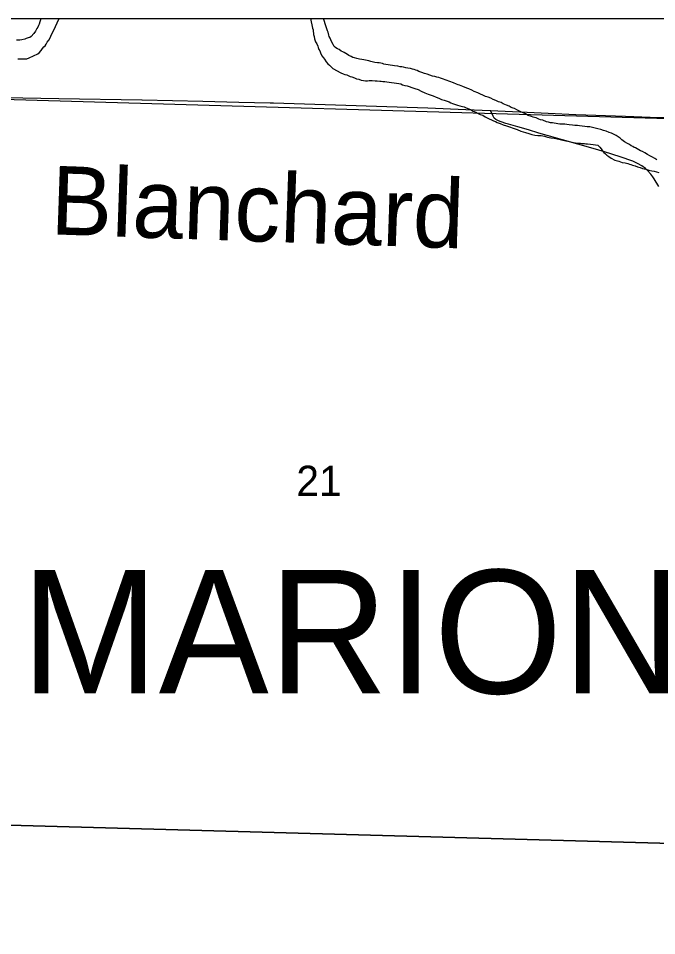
# Model space of a CAD drawing. Extents: x 0 to 68, y 0 to 52.9.
# Drawn here: x 45.941 to 47.105, y 40.337 to 42.008 of the extents above; entities that cross this region are included whole.
import ezdxf

# ---------------------------------------------------------------- set-up
doc = ezdxf.new("R2010")
doc.units = 0
for name, color, linetype in [('Default', 7, 'Continuous'), ('GM_X_State_Route', 7, 'Continuous'), ('GM_X_Township_Road', 7, 'Continuous'), ('GM_X_Township_Text', 7, 'Continuous')]:
    doc.layers.add(name, color=color, linetype=linetype)

msp = doc.modelspace()

# ---------------------------------------------------------------- linework, layer by layer
at = {"layer": 'Default'}
msp.add_line((41.1051, 42.0083), (50.3451, 42.0083), dxfattribs=at)
for points in [[(45.9822, 42.0083), (45.9795, 41.9979), (45.9779, 41.9954), (45.9769, 41.9924), (45.9753, 41.9899), (45.9728, 41.9849), (45.9697, 41.9805), (45.9646, 41.9755), (45.962, 41.9735), (45.959, 41.9726), (45.9555, 41.9716), (45.9529, 41.9706), (45.9479, 41.9692), (45.9443, 41.9687), (45.9418, 41.9688), (45.9378, 41.9688)], [(45.9404, 41.9346), (45.9429, 41.9346), (45.9464, 41.9346), (45.9505, 41.9345), (45.9545, 41.9344), (45.957, 41.9344), (45.9611, 41.9364), (45.9768, 41.9437), (45.9793, 41.9452), (45.9829, 41.9496), (45.9854, 41.9531), (45.988, 41.9561), (45.9905, 41.9581), (45.9921, 41.9611), (45.9941, 41.9646), (45.9967, 41.9685), (45.9993, 41.973), (46.0019, 41.979), (46.0055, 41.9855), (46.0156, 42.0083)], [(46.474, 42.0083), (46.4774, 41.9904), (46.4784, 41.9873), (46.4788, 41.9843), (46.4793, 41.9813), (46.4793, 41.9788), (46.4802, 41.9753), (46.4812, 41.9707), (46.4831, 41.9657), (46.4851, 41.9621), (46.487, 41.9576), (46.488, 41.9551), (46.489, 41.9515), (46.4905, 41.949), (46.4919, 41.9455), (46.4944, 41.9399), (46.4973, 41.9364), (46.4993, 41.9338), (46.5023, 41.9293), (46.5053, 41.9257), (46.5083, 41.9232), (46.5112, 41.9201), (46.5147, 41.9171), (46.5292, 41.9088), (46.5332, 41.9073), (46.5362, 41.9062), (46.5398, 41.9052), (46.5423, 41.9041), (46.5463, 41.9026), (46.5493, 41.9015), (46.5538, 41.9), (46.5573, 41.8984), (46.5618, 41.8974), (46.5658, 41.8958), (46.5703, 41.8952), (46.5739, 41.8947), (46.5774, 41.8946), (46.5809, 41.8951), (46.586, 41.895), (46.5915, 41.8945), (46.5955, 41.8944), (46.6, 41.8938)], [(46.8702, 41.8315), (46.8657, 41.8341), (46.8612, 41.8362), (46.8572, 41.8382), (46.8532, 41.8398), (46.8497, 41.8418), (46.8457, 41.8439), (46.8431, 41.8444), (46.8396, 41.846), (46.8356, 41.8481), (46.8311, 41.8501), (46.8251, 41.8527), (46.8211, 41.8548), (46.8166, 41.8563), (46.8116, 41.8589), (46.8066, 41.8605), (46.8021, 41.8626), (46.7976, 41.8646), (46.7926, 41.8662), (46.788, 41.8683), (46.7835, 41.8703), (46.7785, 41.8724), (46.772, 41.875), (46.7675, 41.8776), (46.7625, 41.8797), (46.7585, 41.8812), (46.7515, 41.8843), (46.7485, 41.8854), (46.7455, 41.8864), (46.743, 41.8874), (46.74, 41.8885), (46.7345, 41.8906), (46.7144, 41.8979), (46.7104, 41.8994), (46.7074, 41.9005), (46.7039, 41.901), (46.7004, 41.9021), (46.6963, 41.9031), (46.6913, 41.9047), (46.6863, 41.9063), (46.6813, 41.9078), (46.6768, 41.9099), (46.6713, 41.9115), (46.6683, 41.9135), (46.6658, 41.9141), (46.6628, 41.9151), (46.6597, 41.9157), (46.6557, 41.9167), (46.6512, 41.9173), (46.6472, 41.9183), (46.6432, 41.9194), (46.6402, 41.9199), (46.6371, 41.92), (46.6331, 41.921), (46.6271, 41.9216), (46.6231, 41.9222), (46.619, 41.9227), (46.615, 41.9233), (46.611, 41.9243), (46.6075, 41.9249), (46.605, 41.9259), (46.602, 41.9265), (46.5989, 41.927), (46.5959, 41.927), (46.5909, 41.9281), (46.5834, 41.9297), (46.5799, 41.9308), (46.5768, 41.9313), (46.5738, 41.9319), (46.5708, 41.9329), (46.5673, 41.9334), (46.5628, 41.934), (46.5583, 41.9351), (46.5537, 41.9361), (46.5512, 41.9367), (46.5477, 41.9387), (46.5437, 41.9408), (46.5412, 41.9423), (46.5352, 41.9459), (46.5327, 41.947), (46.5297, 41.9485), (46.5257, 41.9516), (46.5232, 41.9526), (46.5202, 41.9547), (46.5167, 41.9572), (46.5148, 41.9608), (46.5128, 41.9648), (46.5109, 41.9693), (46.5094, 41.9719), (46.5079, 41.9754), (46.5074, 41.9779), (46.506, 41.983), (46.505, 41.9855), (46.5036, 41.989), (46.5026, 41.9931), (46.4977, 42.0083)], [(46.6, 41.8938), (46.6026, 41.8938), (46.6056, 41.8933), (46.6091, 41.8932), (46.6131, 41.8927), (46.6171, 41.8921), (46.6212, 41.8916), (46.6262, 41.891), (46.6307, 41.8904), (46.6347, 41.8894), (46.6382, 41.8888), (46.6412, 41.8873), (46.6458, 41.8862), (46.6498, 41.8852), (46.6538, 41.8841), (46.6583, 41.8825), (46.6638, 41.8804), (46.6698, 41.8784), (46.6753, 41.8758), (46.6819, 41.8727), (46.6884, 41.8701), (46.6934, 41.8685), (46.6974, 41.8669), (46.7029, 41.8649), (46.7074, 41.8628), (46.7124, 41.8607), (46.7174, 41.8592), (46.7265, 41.856), (46.7295, 41.8545), (46.7325, 41.8534), (46.7415, 41.8503), (46.746, 41.8487), (46.7505, 41.8477), (46.7535, 41.8471), (46.7565, 41.8456), (46.7606, 41.844), (46.7651, 41.842), (46.7701, 41.8394), (46.7751, 41.8373), (46.7791, 41.8352), (46.7831, 41.8332), (46.7876, 41.8316), (46.7921, 41.829), (46.7991, 41.8254), (46.8036, 41.8234), (46.8071, 41.8218), (46.8106, 41.8203), (46.8141, 41.8187), (46.8191, 41.8166), (46.8251, 41.8145), (46.8312, 41.8125), (46.8367, 41.8104), (46.8432, 41.8083), (46.8502, 41.8057), (46.8572, 41.8026), (46.8657, 41.8005), (46.8718, 41.7984), (46.8773, 41.7968), (46.8823, 41.7957), (46.8878, 41.7951), (46.8939, 41.7946), (46.8999, 41.7935), (46.9059, 41.7919), (46.912, 41.7908), (46.918, 41.7897), (46.923, 41.7887), (46.929, 41.7876), (46.9336, 41.7865), (46.9391, 41.7854), (46.9456, 41.7838), (46.9531, 41.7822), (46.9607, 41.7811), (46.9657, 41.7806), (46.9682, 41.7805), (46.9728, 41.7805), (46.9753, 41.7799), (46.9788, 41.7799), (46.9843, 41.7793), (46.9888, 41.7787), (46.9974, 41.7771), (47.0009, 41.7736), (47.0033, 41.7705), (47.0058, 41.767), (47.0083, 41.7639), (47.0113, 41.7614), (47.0138, 41.7588), (47.0173, 41.7563), (47.0218, 41.7537), (47.0283, 41.7501), (47.0358, 41.748), (47.0418, 41.7459), (47.0473, 41.7448), (47.0519, 41.7438), (47.0549, 41.7427), (47.0574, 41.7422), (47.0604, 41.7406), (47.0654, 41.7396), (47.0699, 41.7375), (47.0744, 41.7364), (47.0789, 41.7349), (47.085, 41.7333)], [(47.1048, 41.7506), (47.1013, 41.7527), (47.0968, 41.7552), (47.0923, 41.7578), (47.0878, 41.7604), (47.0828, 41.7635), (47.0788, 41.7655), (47.0753, 41.7671), (47.0723, 41.7686), (47.0688, 41.7707), (47.0663, 41.7722), (47.0638, 41.7732), (47.0613, 41.7748), (47.0583, 41.7763), (47.0553, 41.7784), (47.0513, 41.7804), (47.0458, 41.7835), (47.0413, 41.7871), (47.0378, 41.7897), (47.0343, 41.7922), (47.0308, 41.7948), (47.0283, 41.7963), (47.0258, 41.7973), (47.0223, 41.7989), (47.0178, 41.8005), (47.0128, 41.8025), (47.0078, 41.8041), (47.0028, 41.8057), (46.9973, 41.8073), (46.9927, 41.8083), (46.9877, 41.8094), (46.9827, 41.8105), (46.9782, 41.8105), (46.9736, 41.8111), (46.9686, 41.8117), (46.9641, 41.8122), (46.9601, 41.8128), (46.9555, 41.8133), (46.9515, 41.8139), (46.945, 41.8145), (46.941, 41.815), (46.9374, 41.8156), (46.9329, 41.8156), (46.9284, 41.8157), (46.9178, 41.8173), (46.9148, 41.8179), (46.9113, 41.8179), (46.9073, 41.819), (46.9038, 41.82), (46.8972, 41.8226), (46.8932, 41.8237), (46.8897, 41.8247), (46.8847, 41.8268), (46.8822, 41.8279), (46.8797, 41.8284), (46.8767, 41.8294), (46.8702, 41.8315)], [(47.085, 41.7333), (47.0905, 41.7317), (47.096, 41.7306), (47.1, 41.7296), (47.1045, 41.7285), (47.1085, 41.7275)]]:
    msp.add_lwpolyline(points, dxfattribs=at)
for points in [[(45.8284, 41.8633), (47.1673, 41.8246), (47.1543, 40.5045), (45.8139, 40.5412)], [(45.8139, 40.5412), (47.1543, 40.5045), (47.1278, 39.183), (45.7998, 39.2161)]]:
    msp.add_lwpolyline(points, close=True, dxfattribs=at)
at = {"layer": 'GM_X_State_Route'}
for points in [[(45.8918, 41.8638), (45.9498, 41.8633), (46.0154, 41.8622), (46.1665, 41.8597), (46.167, 41.8597), (46.2776, 41.8573), (46.3432, 41.8556), (46.4005, 41.8545), (46.4065, 41.8543)], [(46.4065, 41.8543), (46.5193, 41.8507), (46.6873, 41.8453), (46.7569, 41.8423), (46.8019, 41.8403), (46.8685, 41.8374), (46.9068, 41.8357)], [(46.9068, 41.8357), (46.9575, 41.8334), (47.0481, 41.83), (47.0929, 41.8284), (47.1214, 41.8274), (47.146, 41.8265), (47.1701, 41.8261), (47.2712, 41.8227), (47.345, 41.8203), (47.4475, 41.8174), (47.5029, 41.8161), (47.5295, 41.8155), (47.6525, 41.812), (47.9191, 41.8039), (48.0421, 41.8), (48.1648, 41.796), (48.1767, 41.7956)]]:
    msp.add_lwpolyline(points, dxfattribs=at)
at = {"layer": 'GM_X_Township_Road'}
for points in [[(46.8344, 41.8156), (46.8297, 41.817), (46.8213, 41.8196), (46.8161, 41.8215), (46.8118, 41.8238), (46.8087, 41.8264), (46.8066, 41.8299), (46.8019, 41.8403)], [(47.1088, 41.7021), (47.1003, 41.7161), (47.0977, 41.7195), (47.094, 41.7243), (47.088, 41.7311), (47.084, 41.7348), (47.0773, 41.7395), (47.0695, 41.7439), (47.0611, 41.7479), (47.0378, 41.7558), (47.0096, 41.765), (46.9886, 41.771), (46.9052, 41.7947), (46.8897, 41.7994), (46.8713, 41.8052), (46.8514, 41.8108), (46.8344, 41.8156)]]:
    msp.add_lwpolyline(points, dxfattribs=at)

# ---------------------------------------------------------------- texts
at = {"layer": 'Default'}
for s, height, rotation, p in [('Blanchard', 0.12505, 358.0262, (45.999, 41.6149)), ('21', 0.05525, 0, (46.4481, 41.138))]:
    msp.add_text(s, height=height, rotation=rotation, dxfattribs=at).set_placement(p)
at = {"layer": 'GM_X_Township_Text'}
msp.add_text('MARION', height=0.225, rotation=0, dxfattribs=at).set_placement((45.9465, 40.7783))

doc.saveas('drawing.dxf')
